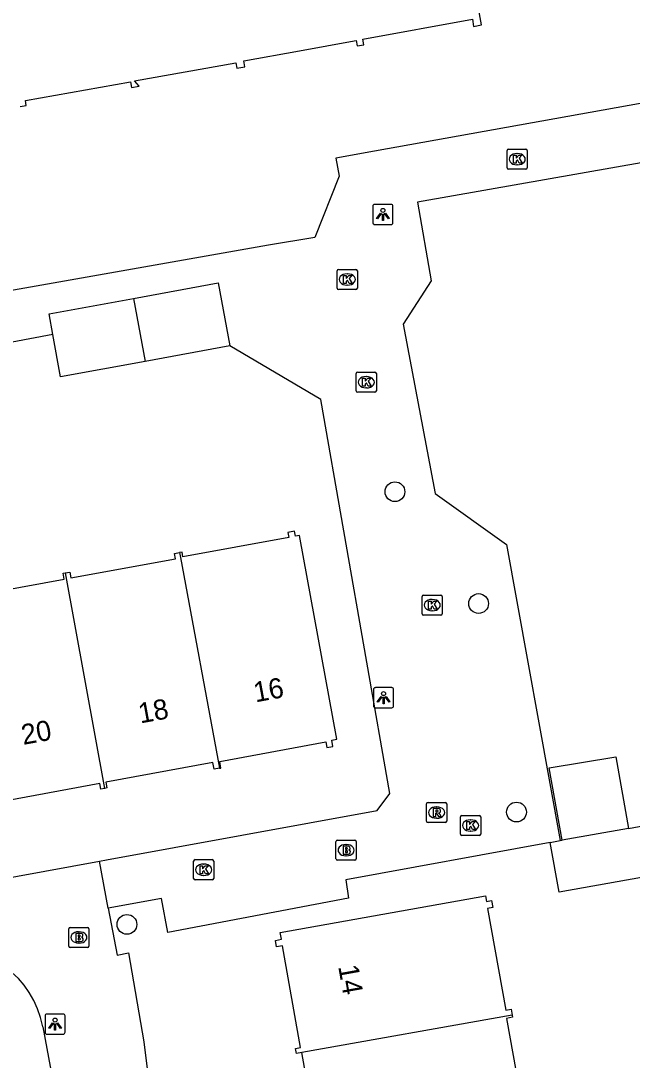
# Model space of a CAD drawing. Extents: x 157793 to 159380, y 380882 to 382313.
# Drawn here: x 158667.8 to 158698.1, y 381471.8 to 381523.3 of the extents above; entities that cross this region are included whole.
import ezdxf

# ---------------------------------------------------------------- set-up
doc = ezdxf.new("R2010")
doc.units = 0
for name, color, linetype in [('IMGEO_Boom', 7, 'Continuous'), ('IMGEO_Brandkraan', 7, 'Continuous'), ('IMGEO_Kolk', 7, 'Continuous'), ('IMGEO_Lichtpunt', 7, 'Continuous'), ('IMGEO_Pand', 7, 'Continuous'), ('IMGEO_Pand_nummerreeks', 7, 'Continuous'), ('IMGEO_Rijbaan_lokaal_open', 7, 'Continuous'), ('IMGEO_Rioolput', 7, 'Continuous'), ('IMGEO_Voetpad_open', 7, 'Continuous')]:
    doc.layers.add(name, color=color, linetype=linetype)

msp = doc.modelspace()

# ---------------------------------------------------------------- linework, layer by layer
at = {"layer": 'IMGEO_Boom'}
for centre in [(158686.323, 381499.98), (158690.466, 381494.44), (158692.341, 381484.109), (158673.049, 381478.543)]:
    msp.add_circle(centre, 0.489, dxfattribs=at)
at = {"layer": 'IMGEO_Brandkraan'}
for p, q in [((158683.403, 381481.795), (158683.403, 381482.647)), ((158683.478, 381482.721), (158684.33, 381482.721)), ((158684.404, 381482.647), (158684.404, 381481.795)), ((158683.891, 381482.501), (158683.916, 381482.501)), ((158684.33, 381481.721), (158683.478, 381481.721)), ((158683.914, 381481.941), (158683.889, 381481.941)), ((158670.17, 381477.472), (158670.17, 381478.324)), ((158670.245, 381478.398), (158671.097, 381478.398)), ((158670.658, 381478.178), (158670.683, 381478.178)), ((158671.171, 381478.324), (158671.171, 381477.472)), ((158670.681, 381477.618), (158670.656, 381477.618)), ((158671.097, 381477.398), (158670.245, 381477.398))]:
    msp.add_line(p, q, dxfattribs=at)
for points in [[(158683.403, 381481.795), (158683.403, 381482.647)], [(158683.478, 381482.721), (158684.33, 381482.721)], [(158684.404, 381482.647), (158684.404, 381481.795)], [(158683.751, 381482.421), (158683.751, 381482.021), (158683.964, 381482.021)], [(158683.982, 381482.421), (158683.751, 381482.421)], [(158683.93, 381482.34), (158683.876, 381482.34), (158683.876, 381482.264)], [(158683.876, 381482.264), (158683.929, 381482.264)], [(158683.938, 381482.188), (158683.876, 381482.188), (158683.876, 381482.107)], [(158683.876, 381482.107), (158683.938, 381482.107)], [(158684.33, 381481.721), (158683.478, 381481.721)], [(158670.17, 381477.472), (158670.17, 381478.324)], [(158670.245, 381478.398), (158671.097, 381478.398)], [(158670.518, 381478.098), (158670.518, 381477.698), (158670.731, 381477.698)], [(158670.749, 381478.098), (158670.518, 381478.098)], [(158670.697, 381478.017), (158670.643, 381478.017), (158670.643, 381477.941)], [(158671.171, 381478.324), (158671.171, 381477.472)], [(158670.643, 381477.941), (158670.696, 381477.941)], [(158670.705, 381477.865), (158670.643, 381477.865), (158670.643, 381477.784)], [(158670.643, 381477.784), (158670.705, 381477.784)], [(158671.097, 381477.398), (158670.245, 381477.398)]]:
    msp.add_lwpolyline(points, dxfattribs=at)
for centre, radius, start, end in [((158683.48, 381482.645), 0.0765, 91.552, 178.448), ((158683.48, 381482.645), 0.0765, 91.552, 178.448), ((158684.328, 381482.645), 0.0765, 1.552, 88.448), ((158684.328, 381482.645), 0.0765, 1.552, 88.448), ((158683.931, 381482.302), 0.0379, 267.8285, 90.9355), ((158683.939, 381482.147), 0.0404, 269.8759, 90.5077), ((158683.986, 381482.276), 0.145, 59.4692, 91.5367), ((158684.011, 381482.323), 0.0922, 285.5137, 58.1501), ((158684.016, 381482.131), 0.105, 301.3115, 78.989), ((158683.48, 381481.797), 0.0765, 181.552, 268.448), ((158683.48, 381481.797), 0.0765, 181.552, 268.448), ((158683.97, 381482.272), 0.251, 268.6676, 293.5347), ((158684.328, 381481.797), 0.0765, 271.552, 358.448), ((158684.328, 381481.797), 0.0765, 271.552, 358.448), ((158670.247, 381478.322), 0.0765, 91.552, 178.448), ((158670.247, 381478.322), 0.0765, 91.552, 178.448), ((158670.698, 381477.979), 0.0379, 267.8285, 90.9355), ((158670.753, 381477.953), 0.145, 59.4692, 91.5367), ((158670.778, 381478), 0.0922, 285.5137, 58.1501), ((158671.095, 381478.322), 0.0765, 1.552, 88.448), ((158671.095, 381478.322), 0.0765, 1.552, 88.448), ((158670.247, 381477.474), 0.0765, 181.552, 268.448), ((158670.247, 381477.474), 0.0765, 181.552, 268.448), ((158670.706, 381477.824), 0.0404, 269.8759, 90.5077), ((158670.737, 381477.949), 0.251, 268.6676, 293.5347), ((158670.783, 381477.808), 0.105, 301.3115, 78.989), ((158671.095, 381477.474), 0.0765, 271.552, 358.448), ((158671.095, 381477.474), 0.0765, 271.552, 358.448)]:
    msp.add_arc(centre, radius, start, end, dxfattribs=at)
for centre, major_axis, ratio, start_param, end_param in [((158683.89, 381482.221), (-0.387, 0.002), 0.722429, 4.712389, 7.853982), ((158683.915, 381482.221), (-0.39, 0.002), 0.717154, 1.570796, 4.712389), ((158670.657, 381477.898), (-0.387, 0.002), 0.722429, 4.712389, 7.853982), ((158670.682, 381477.898), (-0.39, 0.002), 0.717154, 1.570796, 4.712389)]:
    msp.add_ellipse(centre, major_axis=major_axis, ratio=ratio, start_param=start_param, end_param=end_param, dxfattribs=at)
at = {"layer": 'IMGEO_Kolk'}
for p, q in [((158691.875, 381516.027), (158691.875, 381516.879)), ((158691.95, 381516.953), (158692.802, 381516.953)), ((158692.363, 381516.733), (158692.388, 381516.733)), ((158692.876, 381516.879), (158692.876, 381516.027)), ((158692.386, 381516.173), (158692.361, 381516.173)), ((158692.802, 381515.953), (158691.95, 381515.953)), ((158683.536, 381510.994), (158684.388, 381510.994)), ((158683.461, 381510.068), (158683.461, 381510.92)), ((158683.949, 381510.774), (158683.974, 381510.774)), ((158684.462, 381510.92), (158684.462, 381510.068)), ((158684.388, 381509.994), (158683.536, 381509.994)), ((158683.972, 381510.214), (158683.947, 381510.214)), ((158684.401, 381504.978), (158684.401, 381505.83)), ((158684.476, 381505.904), (158685.328, 381505.904)), ((158685.402, 381505.83), (158685.402, 381504.978)), ((158684.889, 381505.684), (158684.914, 381505.684)), ((158685.328, 381504.904), (158684.476, 381504.904)), ((158684.912, 381505.124), (158684.887, 381505.124)), ((158687.666, 381493.935), (158687.666, 381494.787)), ((158687.741, 381494.861), (158688.593, 381494.861)), ((158688.154, 381494.641), (158688.179, 381494.641)), ((158688.667, 381494.787), (158688.667, 381493.935)), ((158688.177, 381494.081), (158688.152, 381494.081)), ((158688.593, 381493.861), (158687.741, 381493.861)), ((158689.567, 381483.019), (158689.567, 381483.871)), ((158689.642, 381483.945), (158690.494, 381483.945)), ((158690.055, 381483.725), (158690.08, 381483.725)), ((158690.568, 381483.871), (158690.568, 381483.019)), ((158690.078, 381483.165), (158690.053, 381483.165)), ((158690.494, 381482.945), (158689.642, 381482.945)), ((158676.349, 381480.825), (158676.349, 381481.677)), ((158676.424, 381481.751), (158677.276, 381481.751)), ((158677.35, 381481.677), (158677.35, 381480.825)), ((158676.837, 381481.531), (158676.862, 381481.531)), ((158677.276, 381480.751), (158676.424, 381480.751)), ((158676.86, 381480.971), (158676.835, 381480.971))]:
    msp.add_line(p, q, dxfattribs=at)
for points in [[(158691.875, 381516.027), (158691.875, 381516.879)], [(158691.95, 381516.953), (158692.802, 381516.953)], [(158692.196, 381516.653), (158692.319, 381516.653), (158692.319, 381516.502), (158692.449, 381516.653), (158692.613, 381516.653), (158692.467, 381516.502), (158692.62, 381516.253), (158692.468, 381516.253), (158692.383, 381516.417), (158692.319, 381516.35), (158692.319, 381516.253), (158692.196, 381516.253), (158692.196, 381516.653)], [(158692.876, 381516.879), (158692.876, 381516.027)], [(158692.802, 381515.953), (158691.95, 381515.953)], [(158683.536, 381510.994), (158684.388, 381510.994)], [(158683.461, 381510.068), (158683.461, 381510.92)], [(158683.782, 381510.694), (158683.905, 381510.694), (158683.905, 381510.543), (158684.035, 381510.694), (158684.199, 381510.694), (158684.053, 381510.543), (158684.206, 381510.294), (158684.054, 381510.294), (158683.969, 381510.458), (158683.905, 381510.391), (158683.905, 381510.294), (158683.782, 381510.294), (158683.782, 381510.694)], [(158684.462, 381510.92), (158684.462, 381510.068)], [(158684.388, 381509.994), (158683.536, 381509.994)], [(158684.401, 381504.978), (158684.401, 381505.83)], [(158684.476, 381505.904), (158685.328, 381505.904)], [(158685.402, 381505.83), (158685.402, 381504.978)], [(158684.722, 381505.604), (158684.845, 381505.604), (158684.845, 381505.453), (158684.975, 381505.604), (158685.139, 381505.604), (158684.993, 381505.453), (158685.146, 381505.204), (158684.994, 381505.204), (158684.909, 381505.368), (158684.845, 381505.301), (158684.845, 381505.204), (158684.722, 381505.204), (158684.722, 381505.604)], [(158685.328, 381504.904), (158684.476, 381504.904)], [(158687.666, 381493.935), (158687.666, 381494.787)], [(158687.741, 381494.861), (158688.593, 381494.861)], [(158687.987, 381494.561), (158688.11, 381494.561), (158688.11, 381494.41), (158688.24, 381494.561), (158688.404, 381494.561), (158688.258, 381494.41), (158688.411, 381494.161), (158688.259, 381494.161), (158688.174, 381494.325), (158688.11, 381494.258), (158688.11, 381494.161), (158687.987, 381494.161), (158687.987, 381494.561)], [(158688.667, 381494.787), (158688.667, 381493.935)], [(158688.593, 381493.861), (158687.741, 381493.861)], [(158689.567, 381483.019), (158689.567, 381483.871)], [(158689.642, 381483.945), (158690.494, 381483.945)], [(158690.568, 381483.871), (158690.568, 381483.019)], [(158689.888, 381483.645), (158690.011, 381483.645), (158690.011, 381483.494), (158690.141, 381483.645), (158690.305, 381483.645), (158690.159, 381483.494), (158690.312, 381483.245), (158690.16, 381483.245), (158690.075, 381483.409), (158690.011, 381483.342), (158690.011, 381483.245), (158689.888, 381483.245), (158689.888, 381483.645)], [(158690.494, 381482.945), (158689.642, 381482.945)], [(158676.349, 381480.825), (158676.349, 381481.677)], [(158676.424, 381481.751), (158677.276, 381481.751)], [(158677.35, 381481.677), (158677.35, 381480.825)], [(158676.67, 381481.451), (158676.793, 381481.451), (158676.793, 381481.3), (158676.923, 381481.451), (158677.087, 381481.451), (158676.941, 381481.3), (158677.094, 381481.051), (158676.942, 381481.051), (158676.857, 381481.215), (158676.793, 381481.148), (158676.793, 381481.051), (158676.67, 381481.051), (158676.67, 381481.451)], [(158677.276, 381480.751), (158676.424, 381480.751)]]:
    msp.add_lwpolyline(points, dxfattribs=at)
for centre, start, end in [((158691.952, 381516.877), 91.552, 178.448), ((158691.952, 381516.877), 91.552, 178.448), ((158692.8, 381516.877), 1.552, 88.448), ((158692.8, 381516.877), 1.552, 88.448), ((158691.952, 381516.029), 181.552, 268.448), ((158691.952, 381516.029), 181.552, 268.448), ((158692.8, 381516.029), 271.552, 358.448), ((158692.8, 381516.029), 271.552, 358.448), ((158683.538, 381510.918), 91.552, 178.448), ((158683.538, 381510.918), 91.552, 178.448), ((158684.386, 381510.918), 1.552, 88.448), ((158684.386, 381510.918), 1.552, 88.448), ((158683.538, 381510.07), 181.552, 268.448), ((158683.538, 381510.07), 181.552, 268.448), ((158684.386, 381510.07), 271.552, 358.448), ((158684.386, 381510.07), 271.552, 358.448), ((158684.478, 381505.828), 91.552, 178.448), ((158684.478, 381505.828), 91.552, 178.448), ((158685.326, 381505.828), 1.552, 88.448), ((158685.326, 381505.828), 1.552, 88.448), ((158684.478, 381504.98), 181.552, 268.448), ((158684.478, 381504.98), 181.552, 268.448), ((158685.326, 381504.98), 271.552, 358.448), ((158685.326, 381504.98), 271.552, 358.448), ((158687.743, 381494.785), 91.552, 178.448), ((158687.743, 381494.785), 91.552, 178.448), ((158688.591, 381494.785), 1.552, 88.448), ((158688.591, 381494.785), 1.552, 88.448), ((158687.743, 381493.937), 181.552, 268.448), ((158687.743, 381493.937), 181.552, 268.448), ((158688.591, 381493.937), 271.552, 358.448), ((158688.591, 381493.937), 271.552, 358.448), ((158689.644, 381483.869), 91.552, 178.448), ((158689.644, 381483.869), 91.552, 178.448), ((158690.492, 381483.869), 1.552, 88.448), ((158690.492, 381483.869), 1.552, 88.448), ((158689.644, 381483.021), 181.552, 268.448), ((158689.644, 381483.021), 181.552, 268.448), ((158690.492, 381483.021), 271.552, 358.448), ((158690.492, 381483.021), 271.552, 358.448), ((158676.426, 381481.675), 91.552, 178.448), ((158676.426, 381481.675), 91.552, 178.448), ((158677.274, 381481.675), 1.552, 88.448), ((158677.274, 381481.675), 1.552, 88.448), ((158676.426, 381480.827), 181.552, 268.448), ((158676.426, 381480.827), 181.552, 268.448), ((158677.274, 381480.827), 271.552, 358.448), ((158677.274, 381480.827), 271.552, 358.448)]:
    msp.add_arc(centre, 0.0765, start, end, dxfattribs=at)
for centre, major_axis, ratio, start_param, end_param in [((158692.362, 381516.453), (-0.387, 0.002), 0.722429, 4.712389, 7.853982), ((158692.387, 381516.453), (-0.39, 0.002), 0.717154, 1.570796, 4.712389), ((158683.948, 381510.494), (-0.387, 0.002), 0.722429, 4.712389, 7.853982), ((158683.973, 381510.494), (-0.39, 0.002), 0.717154, 1.570796, 4.712389), ((158684.888, 381505.404), (-0.387, 0.002), 0.722429, 4.712389, 7.853982), ((158684.913, 381505.404), (-0.39, 0.002), 0.717154, 1.570796, 4.712389), ((158688.153, 381494.361), (-0.387, 0.002), 0.722429, 4.712389, 7.853982), ((158688.178, 381494.361), (-0.39, 0.002), 0.717154, 1.570796, 4.712389), ((158690.054, 381483.445), (-0.387, 0.002), 0.722429, 4.712389, 7.853982), ((158690.079, 381483.445), (-0.39, 0.002), 0.717154, 1.570796, 4.712389), ((158676.836, 381481.251), (-0.387, 0.002), 0.722429, 4.712389, 7.853982), ((158676.861, 381481.251), (-0.39, 0.002), 0.717154, 1.570796, 4.712389)]:
    msp.add_ellipse(centre, major_axis=major_axis, ratio=ratio, start_param=start_param, end_param=end_param, dxfattribs=at)
at = {"layer": 'IMGEO_Lichtpunt'}
for p, q in [((158685.227, 381514.118), (158685.227, 381513.311)), ((158685.227, 381514.118), (158685.227, 381513.311)), ((158686.129, 381514.213), (158685.321, 381514.213)), ((158686.129, 381514.213), (158685.321, 381514.213)), ((158686.223, 381513.311), (158686.223, 381514.118)), ((158686.223, 381513.311), (158686.223, 381514.118)), ((158685.321, 381513.217), (158686.129, 381513.217)), ((158685.321, 381513.217), (158686.129, 381513.217)), ((158685.258, 381490.177), (158685.258, 381489.37)), ((158685.258, 381490.177), (158685.258, 381489.37)), ((158686.16, 381490.272), (158685.352, 381490.272)), ((158686.16, 381490.272), (158685.352, 381490.272)), ((158686.254, 381489.37), (158686.254, 381490.177)), ((158686.254, 381489.37), (158686.254, 381490.177)), ((158685.352, 381489.276), (158686.16, 381489.276)), ((158685.352, 381489.276), (158686.16, 381489.276)), ((158668.994, 381474.008), (158668.994, 381473.201)), ((158668.994, 381474.008), (158668.994, 381473.201)), ((158669.896, 381474.103), (158669.088, 381474.103)), ((158669.896, 381474.103), (158669.088, 381474.103)), ((158669.99, 381473.201), (158669.99, 381474.008)), ((158669.99, 381473.201), (158669.99, 381474.008)), ((158669.088, 381473.107), (158669.896, 381473.107)), ((158669.088, 381473.107), (158669.896, 381473.107))]:
    msp.add_line(p, q, dxfattribs=at)
for points in [[(158685.601, 381513.782), (158685.64, 381513.754), (158685.452, 381513.492), (158685.414, 381513.519), (158685.601, 381513.782)], [(158685.703, 381513.734), (158685.75, 381513.734), (158685.75, 381513.412), (158685.703, 381513.412), (158685.703, 381513.734)], [(158685.813, 381513.754), (158685.851, 381513.781), (158686.038, 381513.519), (158685.999, 381513.491), (158685.813, 381513.754)], [(158685.632, 381489.841), (158685.671, 381489.813), (158685.483, 381489.551), (158685.445, 381489.578), (158685.632, 381489.841)], [(158685.844, 381489.813), (158685.882, 381489.84), (158686.069, 381489.578), (158686.03, 381489.55), (158685.844, 381489.813)], [(158685.734, 381489.793), (158685.781, 381489.793), (158685.781, 381489.471), (158685.734, 381489.471), (158685.734, 381489.793)], [(158669.368, 381473.672), (158669.407, 381473.644), (158669.219, 381473.382), (158669.181, 381473.409), (158669.368, 381473.672)], [(158669.47, 381473.624), (158669.517, 381473.624), (158669.517, 381473.302), (158669.47, 381473.302), (158669.47, 381473.624)], [(158669.58, 381473.644), (158669.618, 381473.671), (158669.805, 381473.409), (158669.766, 381473.381), (158669.58, 381473.644)]]:
    msp.add_lwpolyline(points, dxfattribs=at)
for centre in [(158685.726, 381513.916), (158685.757, 381489.975), (158669.493, 381473.806)]:
    msp.add_circle(centre, 0.0994, dxfattribs=at)
for centre, start, end in [((158685.321, 381514.118), 90, 180), ((158685.321, 381514.118), 90, 180), ((158686.129, 381514.118), 0, 90), ((158686.129, 381514.118), 0, 90), ((158685.321, 381513.311), 180, 270), ((158685.321, 381513.311), 180, 270), ((158686.129, 381513.311), 270, 0), ((158686.129, 381513.311), 270, 360), ((158685.352, 381490.177), 90, 180), ((158685.352, 381490.177), 90, 180), ((158686.16, 381490.177), 0, 90), ((158686.16, 381490.177), 0, 90), ((158685.352, 381489.37), 180, 270), ((158685.352, 381489.37), 180, 270), ((158686.16, 381489.37), 270, 0), ((158686.16, 381489.37), 270, 360), ((158669.088, 381474.008), 90, 180), ((158669.088, 381474.008), 90, 180), ((158669.896, 381474.008), 0, 90), ((158669.896, 381474.008), 0, 90), ((158669.088, 381473.201), 180, 270), ((158669.088, 381473.201), 180, 270), ((158669.896, 381473.201), 270, 0), ((158669.896, 381473.201), 270, 360)]:
    msp.add_arc(centre, 0.0946, start, end, dxfattribs=at)
at = {"layer": 'IMGEO_Pand'}
for points in [[(158667.761, 381519.058), (158668.067, 381519.113), (158668.024, 381519.353), (158673.221, 381520.291), (158673.273, 381520.003), (158673.648, 381520.071), (158673.431, 381520.329), (158678.44, 381521.233), (158678.489, 381520.961), (158678.89, 381521.033), (158678.837, 381521.326), (158681.59, 381521.824), (158684.295, 381522.313), (158684.406, 381522.333), (158684.454, 381522.065), (158684.784, 381522.125), (158684.733, 381522.405), (158690.155, 381523.384), (158690.219, 381523.03), (158690.613, 381523.101), (158690.276, 381524.965)], [(158673.381, 381509.554), (158677.571, 381510.319), (158678.14, 381507.202)], [(158669.38, 381507.764), (158669.193, 381508.789), (158673.381, 381509.554)], [(158673.381, 381509.554), (158673.946, 381506.436)], [(158673.946, 381506.436), (158669.762, 381505.672), (158669.38, 381507.764)], [(158678.14, 381507.202), (158673.946, 381506.436)], [(158677.629, 381486.278), (158677.704, 381486.292), (158677.644, 381486.618), (158682.897, 381487.582), (158682.947, 381487.305), (158683.248, 381487.36), (158683.191, 381487.669), (158683.448, 381487.717), (158681.597, 381497.808), (158681.394, 381497.771), (158681.348, 381498.023), (158681.021, 381497.963), (158681.067, 381497.713), (158675.823, 381496.751), (158675.78, 381496.985), (158675.66, 381496.963)], [(158669.991, 381495.959), (158670.219, 381496.001), (158670.272, 381495.709), (158675.456, 381496.66), (158675.409, 381496.917), (158675.66, 381496.963)], [(158675.66, 381496.963), (158675.703, 381496.728), (158677.629, 381486.278)], [(158664.419, 381494.94), (158664.561, 381494.966), (158664.614, 381494.675), (158669.944, 381495.652), (158669.891, 381495.941), (158669.991, 381495.959)], [(158669.991, 381495.959), (158671.946, 381485.281)], [(158694.602, 381482.714), (158693.955, 381486.304), (158697.257, 381486.848), (158697.883, 381483.302)], [(158677.629, 381486.278), (158677.362, 381486.229), (158677.3, 381486.566), (158672.009, 381485.595), (158672.063, 381485.302), (158671.946, 381485.281)], [(158671.946, 381485.281), (158671.761, 381485.247), (158671.712, 381485.518), (158666.441, 381484.551), (158666.501, 381484.228), (158666.4, 381484.209)], [(158697.883, 381483.302), (158699.29, 381483.554), (158699.733, 381481.08), (158694.448, 381480.133), (158694.005, 381482.607)], [(158697.883, 381483.302), (158694.602, 381482.714)], [(158694.005, 381482.607), (158694.506, 381482.697)], [(158694.506, 381482.697), (158694.602, 381482.714)], [(158681.708, 381472.191), (158681.442, 381472.143), (158681.397, 381472.397), (158681.649, 381472.442), (158680.746, 381477.49), (158680.46, 381477.438), (158680.403, 381477.754), (158680.705, 381477.808), (158680.646, 381478.141), (158690.805, 381479.96), (158690.855, 381479.681), (158691.107, 381479.726), (158691.168, 381479.386), (158690.905, 381479.339), (158691.808, 381474.296), (158692.071, 381474.343), (158692.123, 381474.052)], [(158692.123, 381474.052), (158681.708, 381472.191)], [(158692.123, 381474.052), (158692.142, 381473.943), (158691.848, 381473.89), (158692.8, 381468.573), (158693.112, 381468.629), (158693.147, 381468.435)], [(158682.486, 381467.842), (158681.708, 381472.191)]]:
    msp.add_lwpolyline(points, dxfattribs=at)
at = {"layer": 'IMGEO_Rijbaan_lokaal_open'}
msp.add_lwpolyline([(158668.881, 381473.476), (158670.406, 381465.248), (158670.859, 381462.773), (158672.476, 381454.026), (158672.903, 381451.514), (158674.386, 381443.119), (158675.241, 381438.261)], dxfattribs=at)
msp.add_arc((158664.203, 381472.609), 4.757, 10.5021, 96.9817, dxfattribs=at)
at = {"layer": 'IMGEO_Rioolput'}
for p, q in [((158687.885, 381483.659), (158687.885, 381484.511)), ((158687.96, 381484.585), (158688.812, 381484.585)), ((158688.373, 381484.365), (158688.398, 381484.365)), ((158688.886, 381484.511), (158688.886, 381483.659)), ((158688.396, 381483.805), (158688.371, 381483.805)), ((158688.812, 381483.585), (158687.96, 381483.585))]:
    msp.add_line(p, q, dxfattribs=at)
for points in [[(158687.885, 381483.659), (158687.885, 381484.511)], [(158687.96, 381484.585), (158688.812, 381484.585)], [(158688.474, 381484.283), (158688.222, 381484.285), (158688.222, 381483.885)], [(158688.4, 381484.204), (158688.346, 381484.204), (158688.346, 381484.123)], [(158688.886, 381484.511), (158688.886, 381483.659)], [(158688.222, 381483.885), (158688.346, 381483.885), (158688.346, 381484.047), (158688.357, 381484.047)], [(158688.346, 381484.123), (158688.398, 381484.123)], [(158688.404, 381484.018), (158688.475, 381483.885), (158688.615, 381483.885), (158688.55, 381484.011)], [(158688.812, 381483.585), (158687.96, 381483.585)]]:
    msp.add_lwpolyline(points, dxfattribs=at)
for centre, radius, start, end in [((158687.962, 381484.509), 0.0765, 91.552, 178.448), ((158687.962, 381484.509), 0.0765, 91.552, 178.448), ((158688.406, 381484.108), 0.0964, 77.0061, 93.1865), ((158688.42, 381484.165), 0.0378, 276.6634, 79.6772), ((158688.473, 381484.173), 0.109, 350.3612, 89.416), ((158688.81, 381484.509), 0.0765, 1.552, 88.448), ((158688.81, 381484.509), 0.0765, 1.552, 88.448), ((158687.962, 381483.661), 0.0765, 181.552, 268.448), ((158687.962, 381483.661), 0.0765, 181.552, 268.448), ((158688.356, 381483.994), 0.0533, 26.0293, 88.6989), ((158688.382, 381484.312), 0.19, 274.7715, 282.9687), ((158688.471, 381484.173), 0.112, 277.5842, 350.9817), ((158688.455, 381483.958), 0.108, 29.5134, 73.7905), ((158688.81, 381483.661), 0.0765, 271.552, 358.448), ((158688.81, 381483.661), 0.0765, 271.552, 358.448)]:
    msp.add_arc(centre, radius, start, end, dxfattribs=at)
for centre, major_axis, ratio, start_param, end_param in [((158688.372, 381484.085), (-0.387, 0.002), 0.722429, 4.712389, 7.853982), ((158688.397, 381484.085), (-0.39, 0.002), 0.717154, 1.570796, 4.712389)]:
    msp.add_ellipse(centre, major_axis=major_axis, ratio=ratio, start_param=start_param, end_param=end_param, dxfattribs=at)
at = {"layer": 'IMGEO_Voetpad_open'}
for points in [[(158715.781, 381522.316), (158685.314, 381516.853), (158683.391, 381516.508), (158683.563, 381515.605), (158682.363, 381512.573), (158680.054, 381512.186), (158644.23, 381505.876), (158641.037, 381507.442)], [(158698.802, 381516.32), (158687.446, 381514.318), (158688.111, 381510.427), (158686.734, 381508.275), (158688.307, 381499.887), (158691.844, 381497.368), (158694.506, 381482.697)], [(158669.38, 381507.764), (158666.471, 381507.228)], [(158671.695, 381481.679), (158672.037, 381481.741), (158685.434, 381484.188), (158686.062, 381485.031), (158682.655, 381504.544), (158678.14, 381507.202)], [(158694.005, 381482.607), (158683.884, 381480.747), (158684.022, 381479.836), (158675.073, 381478.141), (158674.768, 381479.829), (158672.12, 381479.35)], [(158649.83, 381477.684), (158671.695, 381481.679)], [(158672.12, 381479.35), (158671.695, 381481.679)], [(158672.12, 381479.35), (158672.561, 381477.015), (158673.12, 381477.136), (158673.882, 381472.726), (158674.545, 381467.411)]]:
    msp.add_lwpolyline(points, dxfattribs=at)

# ---------------------------------------------------------------- texts
at = {"layer": 'IMGEO_Pand_nummerreeks'}
for s, rotation, p in [('16', 10.3763, (158679.417, 381489.541)), ('18', 10.3755, (158673.712, 381488.496)), ('20', 10.3755, (158667.915, 381487.435)), ('14', 280.1851, (158683.508, 381476.461))]:
    msp.add_text(s, height=1, rotation=rotation, dxfattribs=at).set_placement(p)

doc.saveas('drawing.dxf')
